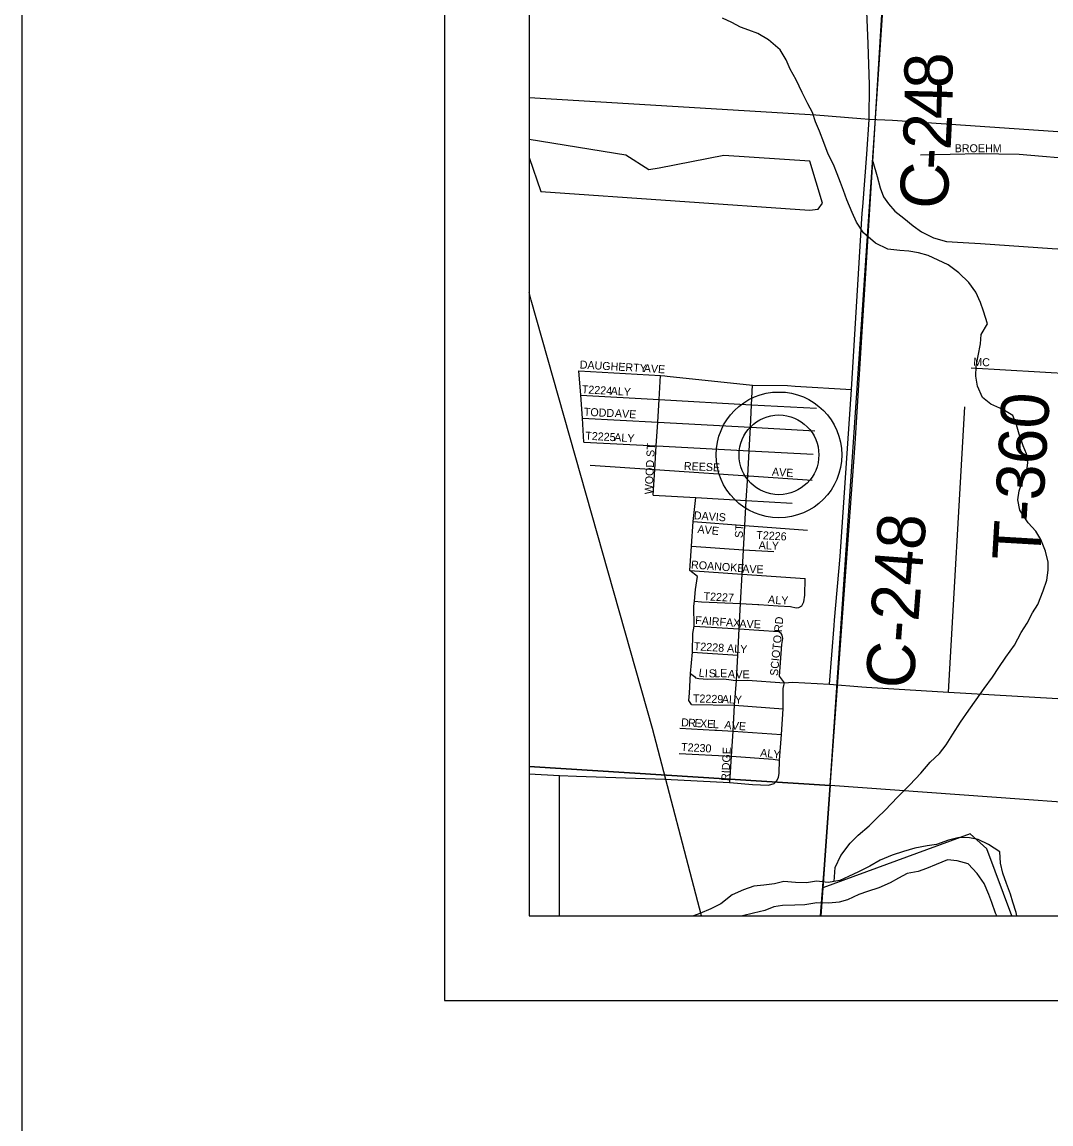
# Model space of a CAD drawing. Extents: x 0 to 34, y 0 to 22.
# Drawn here: x 2 to 3.218, y 13.854 to 15.158 of the extents above; entities that cross this region are included whole.
import ezdxf

# ---------------------------------------------------------------- set-up
doc = ezdxf.new("R2010")
doc.units = 0
for name, color, linetype in [('GM_X_City_Street', 7, 'Continuous'), ('GM_X_City_Street_Text', 7, 'Continuous'), ('GM_X_Corporation', 7, 'Continuous'), ('GM_X_County_Road', 7, 'Continuous'), ('GM_X_County_Road_Text', 7, 'Continuous'), ('GM_X_Interstate_Route', 7, 'Continuous'), ('GM_X_Major_River', 7, 'Continuous'), ('GM_X_Minor_Lake', 7, 'Continuous'), ('GM_X_Minor_River', 7, 'Continuous'), ('GM_X_Rail_Line', 7, 'Continuous'), ('GM_X_Section', 7, 'Continuous'), ('GM_X_Township', 7, 'Continuous'), ('GM_X_Township_Road', 7, 'Continuous'), ('GM_X_Township_Road_Text', 7, 'Continuous'), ('GM_X_Township_Subdivision', 7, 'Continuous'), ('GM_X_Township_Subdivision_Text', 7, 'Continuous'), ('GM_X_Unincorporated', 7, 'Continuous'), ('GM_X_Unincorporated_Location', 7, 'Continuous'), ('SH_Border', 7, 'Continuous'), ('SH_Data', 7, 'Continuous')]:
    doc.layers.add(name, color=color, linetype=linetype)

msp = doc.modelspace()

# ---------------------------------------------------------------- linework, layer by layer
at = {"layer": 'GM_X_City_Street'}
for points in [[(3.0634, 15.0006), (3.1336, 15.0023), (3.156, 15.0018), (3.1802, 15.0013), (3.2538, 14.995), (3.2871, 14.987), (3.4855, 14.9756), (3.4948, 14.9738)], [(3.1232, 14.7487), (3.4889, 14.7272)]]:
    msp.add_lwpolyline(points, dxfattribs=at)
at = {"layer": 'GM_X_Corporation'}
msp.add_line((2.9455, 14.1), (3.1713, 14.1), dxfattribs=at)
msp.add_lwpolyline([(3.1713, 14.1), (3.1418, 14.1794), (3.122, 14.1971), (2.9477, 14.1332), (2.9455, 14.1)], dxfattribs=at)
at = {"layer": 'GM_X_County_Road'}
for points in [[(2.9951, 14.9393), (3, 15.0013), (3.0025, 15.0426), (3.003, 15.0835), (3.0014, 15.132), (2.9982, 15.2087), (2.997, 15.2455), (2.9968, 15.2469)], [(2.9611, 14.4437), (2.9616, 14.4499), (2.9683, 14.5252), (2.9816, 14.723), (2.9945, 14.9315), (2.9951, 14.9393)], [(2.9556, 14.3743), (2.9611, 14.4437)], [(2.8373, 14.258), (2.8376, 14.258), (2.8645, 14.2557), (2.8833, 14.2547), (2.8902, 14.2567), (2.8935, 14.2601), (2.8954, 14.264), (2.896, 14.269), (2.8966, 14.2843), (2.8988, 14.3148), (2.9009, 14.3449), (2.9007, 14.3691), (2.9015, 14.3725)], [(2.9015, 14.3725), (2.9024, 14.376), (2.9118, 14.3767), (2.9556, 14.3743), (2.9941, 14.3711), (2.9993, 14.3707)], [(2.9993, 14.3707), (3.0966, 14.3646), (3.3009, 14.3528)], [(2.6, 14.2683), (2.6361, 14.2661), (2.6562, 14.2654)], [(2.636, 14.1), (2.6361, 14.2661)], [(2.6562, 14.2654), (2.7609, 14.2618), (2.8373, 14.258)]]:
    msp.add_lwpolyline(points, dxfattribs=at)
at = {"layer": 'GM_X_Interstate_Route'}
for points in [[(2.9928, 15.0434), (2.9396, 15.0478), (2.6, 15.068)], [(3.9223, 15.0389), (3.875, 15.0268), (3.8217, 15.0156), (3.7434, 15.0047), (3.6991, 15.0021), (3.6105, 15.0007), (3.4909, 15.0098), (3.0301, 15.0412), (3.0025, 15.0426), (2.9928, 15.0434)]]:
    msp.add_lwpolyline(points, dxfattribs=at)
at = {"layer": 'GM_X_Major_River'}
for points in [[(3.1772, 14.1), (3.1764, 14.1042), (3.1726, 14.1163), (3.17, 14.1258), (3.165, 14.1383), (3.1609, 14.1504), (3.1579, 14.1626), (3.1571, 14.1758), (3.1439, 14.1846), (3.1314, 14.1906), (3.1212, 14.1926), (3.1091, 14.1929), (3.0963, 14.1896), (3.0822, 14.1846), (3.0713, 14.1831), (3.0565, 14.1801), (3.0433, 14.1763), (3.03, 14.1718), (3.0156, 14.1658), (3.0035, 14.1589), (2.9899, 14.1521), (2.9782, 14.1468), (2.9679, 14.1419), (2.9539, 14.1397), (2.9403, 14.1412), (2.9286, 14.1393), (2.9154, 14.1397), (2.9017, 14.1409), (2.8904, 14.1378), (2.8779, 14.1363), (2.8662, 14.1352), (2.8537, 14.1307), (2.8404, 14.125), (2.8272, 14.1144), (2.8151, 14.1083), (2.8022, 14.103), (2.7946, 14.1)], [(3.1536, 14.1), (3.1521, 14.1034), (3.1476, 14.1159), (3.1442, 14.1254), (3.1386, 14.1383), (3.1306, 14.1501), (3.1197, 14.1618), (3.1068, 14.1653), (3.0951, 14.1664), (3.0818, 14.1608), (3.0705, 14.1562), (3.0606, 14.1524), (3.0474, 14.1502), (3.0372, 14.1445), (3.0273, 14.1392), (3.0141, 14.1331), (3.0008, 14.129), (2.9902, 14.1252), (2.977, 14.1192), (2.9672, 14.1161), (2.9547, 14.115), (2.9407, 14.1154), (2.9263, 14.1131), (2.9146, 14.1128), (2.9002, 14.1124), (2.8896, 14.1109), (2.879, 14.1064), (2.8658, 14.1034), (2.8526, 14.1)]]:
    msp.add_lwpolyline(points, dxfattribs=at)
at = {"layer": 'GM_X_Minor_Lake'}
for points in [[(2.614, 14.9573), (2.9319, 14.935), (2.9422, 14.9364), (2.9472, 14.9435), (2.9324, 14.993), (2.8306, 14.9998), (2.754, 14.9849), (2.7418, 14.9828), (2.7145, 15.0003), (2.6, 15.0189)], [(2.6, 14.9975), (2.614, 14.9573)]]:
    msp.add_lwpolyline(points, dxfattribs=at)
at = {"layer": 'GM_X_Minor_River'}
msp.add_lwpolyline([(2.9612, 14.1408), (2.9625, 14.1574), (2.9692, 14.1714), (2.98, 14.186), (2.9896, 14.1957), (3.0027, 14.2065), (3.0119, 14.2162), (3.0216, 14.2251), (3.0362, 14.2404), (3.0508, 14.255), (3.0639, 14.2688), (3.0748, 14.2819), (3.0859, 14.2923), (3.0936, 14.3024), (3.1018, 14.3152), (3.1108, 14.3291), (3.1205, 14.3433), (3.1294, 14.3557), (3.1387, 14.3692), (3.1484, 14.3827), (3.1561, 14.3939), (3.1643, 14.4063), (3.1744, 14.4205), (3.1826, 14.4352), (3.1896, 14.4465), (3.1958, 14.4585), (3.2021, 14.4686), (3.2084, 14.4848), (3.2128, 14.4973), (3.2145, 14.509), (3.2143, 14.5185), (3.2111, 14.5318), (3.2056, 14.5456), (3.1997, 14.5552), (3.1908, 14.5652), (3.1809, 14.5801), (3.1784, 14.5923), (3.1801, 14.6029), (3.1845, 14.6154), (3.1892, 14.6267), (3.1905, 14.6365), (3.1888, 14.6468), (3.1848, 14.6563), (3.1801, 14.6701), (3.1769, 14.6811), (3.1725, 14.6922), (3.1609, 14.6992), (3.1466, 14.7055), (3.1369, 14.7133), (3.1307, 14.727), (3.129, 14.7388), (3.1292, 14.7506), (3.1317, 14.7627), (3.1342, 14.777), (3.1352, 14.788), (3.1426, 14.8008), (3.1379, 14.8157), (3.1343, 14.826), (3.1288, 14.8382), (3.1207, 14.8497), (3.1088, 14.8609), (3.0961, 14.8706), (3.0844, 14.8761), (3.0724, 14.8817), (3.0611, 14.8845), (3.0494, 14.8866), (3.0388, 14.8875), (3.0248, 14.8889), (3.0102, 14.896), (2.996, 14.9084), (2.9875, 14.921), (2.9824, 14.9325), (2.9762, 14.9474), (2.9723, 14.9585), (2.9686, 14.968), (2.9646, 14.9783), (2.9603, 14.9894), (2.9541, 15.0016), (2.949, 15.0154), (2.9439, 15.0287), (2.9392, 15.0398), (2.9356, 15.0509), (2.9301, 15.0612), (2.9231, 15.0746), (2.9162, 15.0895), (2.9092, 15.1022), (2.9045, 15.1129), (2.8971, 15.1251), (2.8833, 15.1367), (2.8709, 15.1442), (2.86, 15.1481), (2.8502, 15.1517), (2.8401, 15.1572), (2.8292, 15.1623)], dxfattribs=at)
at = {"layer": 'GM_X_Rail_Line'}
for points in [[(3.0069, 14.9926), (3.0232, 15.2571), (3.0286, 15.3326)], [(2.9449, 14.1), (2.9493, 14.1552), (2.9862, 14.6591), (3.0069, 14.9926)], [(3.0069, 14.9926), (3.0121, 14.975), (3.0156, 14.9617), (3.0197, 14.9511), (3.0255, 14.9426), (3.0328, 14.9341), (3.0438, 14.9258), (3.0546, 14.9166), (3.0645, 14.9095), (3.0788, 14.9024), (3.094, 14.8982), (3.1137, 14.897), (3.1342, 14.8958), (3.219, 14.89), (3.3564, 14.8814), (3.4459, 14.8773)], [(2.8041, 14.1), (2.7461, 14.3216), (2.6025, 14.8286), (2.6, 14.8381)]]:
    msp.add_lwpolyline(points, dxfattribs=at)
at = {"layer": 'GM_X_Section'}
for p, q in [((2.6, 15.2882), (2.6, 14.2769)), ((2.9455, 14.1), (3.9572, 14.1))]:
    msp.add_line(p, q, dxfattribs=at)
for points in [[(2.6, 14.2769), (2.9564, 14.2543), (3.0245, 15.259), (2.6, 15.2882)], [(2.6, 14.2769), (2.6, 14.1), (2.9455, 14.1)], [(2.9455, 14.1), (2.9564, 14.2543), (2.6, 14.2769)], [(3.9572, 14.1), (3.9626, 14.1817), (2.9564, 14.2543), (2.9455, 14.1)]]:
    msp.add_lwpolyline(points, dxfattribs=at)
msp.add_lwpolyline([(4.0318, 15.1906), (3.9642, 14.1968), (3.9626, 14.1817), (2.9564, 14.2543), (3.0245, 15.259)], close=True, dxfattribs=at)
at = {"layer": 'GM_X_Township'}
msp.add_lwpolyline([(2.6, 16.3013), (2.6, 14.1), (3.9541, 14.1)], dxfattribs=at)
at = {"layer": 'GM_X_Township_Road'}
msp.add_lwpolyline([(3.0966, 14.3646), (3.116, 14.7023)], dxfattribs=at)
at = {"layer": 'GM_X_Township_Subdivision'}
for points in [[(2.6591, 14.745), (2.7557, 14.7395), (2.7609, 14.7392), (2.7635, 14.7389)], [(2.6649, 14.6608), (2.6632, 14.6892), (2.6612, 14.7164), (2.6591, 14.745)], [(2.7489, 14.6282), (2.7489, 14.6282), (2.7506, 14.6563), (2.7524, 14.6843), (2.754, 14.7112), (2.7557, 14.7395)], [(2.7635, 14.7389), (2.8647, 14.7281), (2.9058, 14.7275), (2.9151, 14.7269)], [(2.8376, 14.258), (2.8395, 14.2892), (2.8417, 14.3188), (2.8432, 14.3493), (2.8455, 14.3784), (2.8471, 14.4084), (2.8488, 14.4397), (2.8504, 14.4698), (2.8523, 14.5044), (2.8539, 14.5334), (2.8555, 14.5621), (2.8571, 14.5917), (2.8588, 14.6208), (2.8604, 14.6504), (2.862, 14.6783), (2.8634, 14.705), (2.8647, 14.7281)], [(2.9151, 14.7269), (2.9816, 14.723)], [(2.6612, 14.7164), (2.754, 14.7112), (2.8634, 14.705), (2.9401, 14.7007)], [(2.6632, 14.6892), (2.7524, 14.6843), (2.862, 14.6783), (2.9383, 14.6741)], [(2.6649, 14.6608), (2.7506, 14.6563), (2.7589, 14.6558), (2.7589, 14.6558)], [(2.7589, 14.6558), (2.8604, 14.6504), (2.9365, 14.6463)], [(2.6723, 14.6333), (2.7489, 14.6282), (2.7662, 14.627)], [(2.7471, 14.5978), (2.7489, 14.6282)], [(2.7662, 14.627), (2.8588, 14.6208), (2.8601, 14.6207)], [(2.8601, 14.6207), (2.9352, 14.6157)], [(2.7471, 14.5978), (2.7974, 14.595), (2.8571, 14.5917), (2.9116, 14.5886)], [(2.7922, 14.3501), (2.7893, 14.355), (2.7899, 14.3636), (2.7913, 14.387), (2.7936, 14.412), (2.7939, 14.4344), (2.7955, 14.4427), (2.795, 14.4665), (2.7957, 14.4725), (2.7972, 14.4861), (2.7993, 14.5017), (2.7903, 14.5087), (2.7923, 14.5375), (2.7942, 14.5667), (2.7974, 14.595)], [(2.7942, 14.5667), (2.8555, 14.5621), (2.9298, 14.5566)], [(2.7923, 14.5375), (2.8539, 14.5334), (2.8898, 14.5311)], [(2.7903, 14.5087), (2.8523, 14.5044), (2.9268, 14.4993)], [(2.8707, 14.4686), (2.8722, 14.4685), (2.8949, 14.4669), (2.9096, 14.466), (2.9162, 14.4647), (2.9195, 14.4649), (2.9228, 14.4668), (2.9251, 14.4716), (2.9263, 14.4794), (2.9268, 14.4993)], [(2.7957, 14.4725), (2.8041, 14.4718), (2.8504, 14.4698), (2.8707, 14.4686)], [(2.7955, 14.4427), (2.8488, 14.4397), (2.8953, 14.4367)], [(2.9024, 14.376), (2.8966, 14.3836), (2.8994, 14.421), (2.9003, 14.4283), (2.8996, 14.4321), (2.8984, 14.4344), (2.8953, 14.4367)], [(2.7936, 14.412), (2.8471, 14.4084)], [(2.7913, 14.387), (2.7957, 14.3832), (2.7971, 14.3818), (2.8008, 14.3808), (2.8113, 14.3801), (2.8304, 14.3807), (2.8392, 14.3794), (2.8415, 14.3791)], [(2.8415, 14.3791), (2.8455, 14.3784), (2.8584, 14.3791), (2.9024, 14.376)], [(2.7922, 14.3501), (2.8432, 14.3493), (2.9009, 14.3449)], [(2.7785, 14.3221), (2.8201, 14.32), (2.8223, 14.3199)], [(2.8223, 14.3199), (2.8417, 14.3188), (2.8988, 14.3148)], [(2.7779, 14.2924), (2.8395, 14.2892), (2.8888, 14.2856), (2.8966, 14.2843)]]:
    msp.add_lwpolyline(points, dxfattribs=at)
at = {"layer": 'GM_X_Unincorporated'}
for radius in [0.0744, 0.0472]:
    msp.add_circle((2.8958, 14.6456), radius, dxfattribs=at)
at = {"layer": 'GM_X_Unincorporated_Location'}
msp.add_line((2.8958, 14.6456), (2.8958, 14.6456), dxfattribs=at)
at = {"layer": 'SH_Border'}
msp.add_lwpolyline([(2, 21.5), (33.5, 21.5), (33.5, 0.5), (2, 0.5)], close=True, dxfattribs=at)
at = {"layer": 'SH_Data'}
for p, q in [((2.5, 21), (2.5, 14)), ((2.6, 20.9), (2.6, 14.1)), ((2.6, 14.1), (9.4, 14.1)), ((2.5, 14), (9.5, 14))]:
    msp.add_line(p, q, dxfattribs=at)

# ---------------------------------------------------------------- texts
at = {"layer": 'GM_X_City_Street_Text'}
for s, rotation, p in [('BROEHM', 0, (3.1038, 15.0037)), ('MC', 357.3988, (3.1256, 14.7512))]:
    msp.add_text(s, height=0.00947, rotation=rotation, dxfattribs=at).set_placement(p)
at = {"layer": 'GM_X_County_Road_Text'}
for s, height, rotation, p in [('8', 0.0568, 91.0412, (3.1015, 15.0799)), ('4', 0.0568, 88.6624, (3.1007, 15.0424)), ('2', 0.0568, 87.094, (3.0989, 15.0057)), ('-', 0.0568, 86.8012, (3.0976, 14.9821)), ('C', 0.0568, 86.7236, (3.0949, 14.9354)), ('C-248', 0.05682, 85.6443, (3.0547, 14.3676))]:
    msp.add_text(s, height=height, rotation=rotation, dxfattribs=at).set_placement(p)
at = {"layer": 'GM_X_Township_Road_Text'}
msp.add_text('T-360', height=0.05682, rotation=86.6333, dxfattribs=at).set_placement((3.2048, 14.5194))
at = {"layer": 'GM_X_Township_Subdivision_Text'}
for s, rotation, p in [('DAUGHERTY', 356.6744, (2.6598, 14.7479)), ('AVE', 356.0494, (2.7356, 14.7437)), ('T2224', 356.8219, (2.6623, 14.7186)), ('ALY', 356.0574, (2.6964, 14.7169)), ('TODD', 357.0605, (2.6647, 14.692)), ('AVE', 356.0569, (2.7014, 14.6904)), ('T2225', 356.8158, (2.6664, 14.6637)), ('ALY', 356.0569, (2.7006, 14.662)), ('WOOD ST', 87.2278, (2.7462, 14.5987)), ('REESE', 357.27, (2.7831, 14.6279)), ('AVE', 356.0574, (2.8873, 14.6212)), ('DAVIS', 355.9166, (2.7948, 14.5695)), ('AVE', 354.0977, (2.799, 14.5533)), ('ST', 86.4254, (2.8529, 14.547)), ('T2226', 356.8219, (2.8688, 14.5462)), ('ALY', 358.0261, (2.8717, 14.5341)), ('ROANOKE', 355.797, (2.7915, 14.5112)), ('AVE', 358.0848, (2.8522, 14.5062)), ('T2227', 356.8222, (2.8064, 14.4737)), ('A', 352.6148, (2.8824, 14.4703)), ('L', 355.9365, (2.8913, 14.4692)), ('Y', 359.8462, (2.8986, 14.4687)), ('FAIRFAX', 356.1198, (2.7964, 14.4454)), ('AVE', 358.0918, (2.8489, 14.4412)), ('SCIOTO RD', 84.5957, (2.8945, 14.3837)), ('T2228 ALY', 356.6322, (2.7948, 14.4145)), ('L', 352.492, (2.8004, 14.3833)), ('I', 358.0303, (2.808, 14.3823)), ('S', 1.9522, (2.8129, 14.3822)), ('L', 1.5031, (2.8195, 14.3824)), ('E', 358.5242, (2.8261, 14.3826)), ('A', 354.3721, (2.8351, 14.3821)), ('V', 359.4636, (2.8443, 14.3813)), ('E', 359.9956, (2.8527, 14.3812)), ('T2229', 358.4097, (2.7939, 14.3528)), ('A', 356.8953, (2.8281, 14.352)), ('L', 357.466, (2.8365, 14.3516)), ('Y', 359.5311, (2.8436, 14.3512)), ('D', 356.6759, (2.7798, 14.3245)), ('R', 356.6706, (2.7881, 14.324)), ('E', 356.6807, (2.7956, 14.3236)), ('X', 356.6759, (2.8022, 14.3232)), ('E', 356.6656, (2.8105, 14.3227)), ('L', 357.5489, (2.8174, 14.3223)), ('A', 351.6195, (2.8308, 14.322)), ('V', 354.9697, (2.8396, 14.3207)), ('E', 356.5809, (2.8482, 14.32)), ('T2230', 356.8219, (2.7798, 14.2953)), ('RIDGE', 87.2752, (2.837, 14.2595)), ('ALY', 353.8867, (2.8732, 14.2887))]:
    msp.add_text(s, height=0.00947, rotation=rotation, dxfattribs=at).set_placement(p)

doc.saveas('drawing.dxf')
